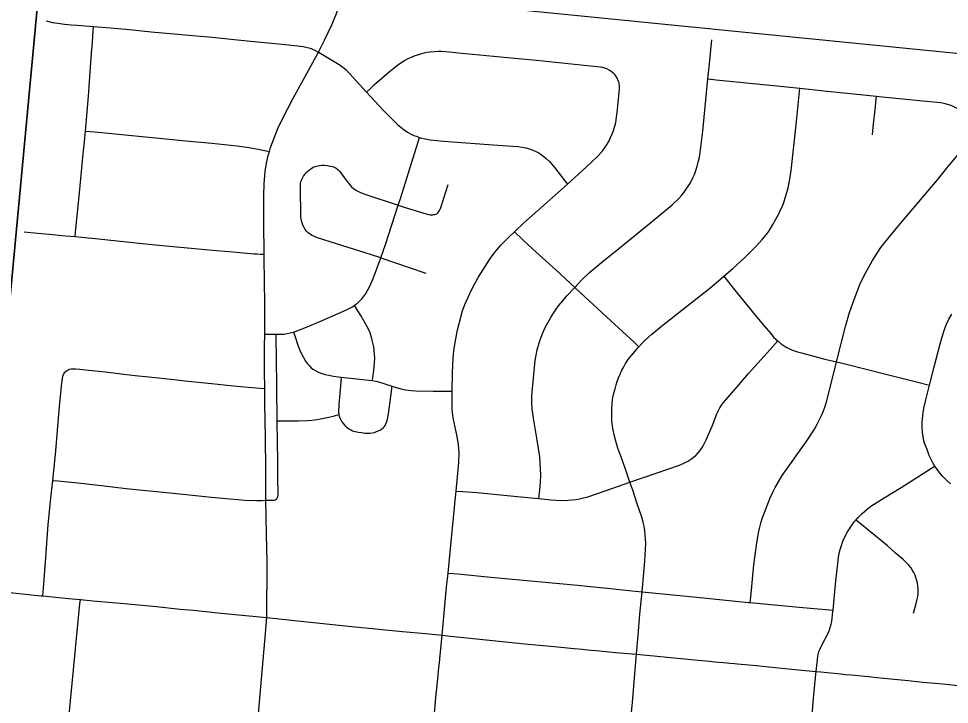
# Model space of a CAD drawing. Extents: x 0 to 34, y 0 to 22.
# Drawn here: x 4.974 to 5.726, y 19.753 to 20.306 of the extents above; entities that cross this region are included whole.
import ezdxf

# ---------------------------------------------------------------- set-up
doc = ezdxf.new("R2010")
doc.units = 0
for name, color, linetype in [('GM_X_City_Street', 7, 'Continuous'), ('GM_X_Corporation', 7, 'Continuous'), ('GM_X_County_Road', 7, 'Continuous')]:
    doc.layers.add(name, color=color, linetype=linetype)

msp = doc.modelspace()

# ---------------------------------------------------------------- linework, layer by layer
at = {"layer": 'GM_X_City_Street'}
for points in [[(4.9966, 20.30406), (5.00174, 20.30289), (5.00622, 20.30211), (5.01142, 20.30146), (5.01688, 20.30086), (5.02164, 20.30051), (5.03494, 20.29951), (5.04869, 20.29848), (5.06394, 20.29709), (5.08157, 20.29532), (5.10291, 20.29347), (5.11767, 20.29208), (5.12825, 20.29108), (5.14341, 20.28958), (5.16167, 20.28777), (5.18709, 20.28523), (5.19972, 20.28392), (5.20404, 20.28339), (5.20631, 20.28296), (5.20871, 20.2823), (5.21054, 20.28167), (5.21641, 20.2789)], [(5.02, 20.13), (5.02031, 20.13327), (5.0214, 20.14429), (5.02247, 20.15446), (5.02421, 20.17102), (5.02662, 20.19667), (5.02769, 20.20653), (5.02845, 20.21515), (5.02984, 20.23074), (5.0308, 20.24329), (5.03136, 20.25075), (5.03195, 20.25885), (5.03337, 20.27798), (5.03402, 20.28665), (5.03474, 20.2967), (5.03494, 20.29951)], [(5.39434, 19.91862), (5.39496, 19.92571), (5.39549, 19.93189), (5.39576, 19.93774), (5.39564, 19.94245), (5.39534, 19.9478), (5.39493, 19.95229), (5.39278, 19.96584), (5.38986, 19.98364), (5.38886, 19.99097), (5.38852, 19.99654), (5.38852, 20.00028), (5.38877, 20.00461), (5.39138, 20.02998), (5.39202, 20.03447), (5.39291, 20.03854), (5.39474, 20.04512), (5.39609, 20.04895), (5.39742, 20.05227), (5.39942, 20.05669), (5.40168, 20.06105), (5.40383, 20.06475), (5.40546, 20.06747), (5.40816, 20.07141), (5.41012, 20.07406), (5.41356, 20.07823), (5.4169, 20.08214), (5.42332, 20.089), (5.42878, 20.09485), (5.4355, 20.1013), (5.44639, 20.11053), (5.46145, 20.12253), (5.4845, 20.14143), (5.5018, 20.1556), (5.50719, 20.16074), (5.50939, 20.16316), (5.51146, 20.16574), (5.51379, 20.16906), (5.51604, 20.17256), (5.51754, 20.17514), (5.51854, 20.1773), (5.51978, 20.18021), (5.52094, 20.18343), (5.52203, 20.18678), (5.52287, 20.18998), (5.52377, 20.1941), (5.52441, 20.1979), (5.52645, 20.21517), (5.53073, 20.25718), (5.53198, 20.26954), (5.53393, 20.28868)], [(5.21641, 20.2789), (5.21972, 20.27694), (5.23326, 20.26891), (5.23587, 20.26704), (5.23879, 20.26454), (5.25532, 20.24655), (5.26867, 20.23199), (5.2801, 20.22052), (5.28281, 20.21822), (5.28568, 20.21609), (5.28829, 20.21437), (5.29126, 20.21275), (5.29349, 20.21171), (5.29532, 20.21098), (5.29805, 20.21003), (5.29948, 20.20952), (5.30251, 20.2088), (5.30667, 20.20817), (5.31184, 20.20754), (5.3172, 20.20712), (5.36112, 20.20384), (5.37737, 20.20268), (5.38088, 20.20227), (5.38388, 20.20164), (5.38651, 20.20095), (5.38878, 20.20012), (5.39133, 20.19901), (5.39413, 20.19749), (5.39639, 20.19605), (5.39866, 20.19432), (5.40047, 20.19284), (5.40302, 20.19041), (5.40718, 20.18555), (5.41525, 20.17501), (5.41726, 20.17238)], [(5.25532, 20.24655), (5.25948, 20.2505), (5.26173, 20.25263), (5.27338, 20.26292), (5.28021, 20.26832), (5.28292, 20.27019), (5.28593, 20.27206), (5.28893, 20.27364), (5.29149, 20.27484), (5.29455, 20.27603), (5.29733, 20.27696), (5.30067, 20.27798), (5.30395, 20.2787), (5.30657, 20.27912), (5.31012, 20.27946), (5.31302, 20.27959), (5.31571, 20.27958), (5.3222, 20.27912), (5.32933, 20.27837), (5.36337, 20.27516), (5.39231, 20.27226), (5.41802, 20.26968), (5.43606, 20.26787), (5.44144, 20.26734), (5.44375, 20.26697), (5.44549, 20.2666), (5.44723, 20.26611), (5.4489, 20.26556), (5.4508, 20.2647), (5.4523, 20.26373), (5.45417, 20.26212), (5.45557, 20.2607)], [(5.31618, 19.80832), (5.31982, 19.84705), (5.32098, 19.85852), (5.32325, 19.88107), (5.3273, 19.92252), (5.32751, 19.92474), (5.32961, 19.94786), (5.32992, 19.95586), (5.32949, 19.96194), (5.32838, 19.96859), (5.32521, 19.98385), (5.32458, 19.98804), (5.32439, 19.99134), (5.3243, 20.00197), (5.32433, 20.00519), (5.32452, 20.02001), (5.32502, 20.03186), (5.32556, 20.03782), (5.32638, 20.04303), (5.32858, 20.05469), (5.33122, 20.06499), (5.33278, 20.07001), (5.33459, 20.0751), (5.34005, 20.08703), (5.34537, 20.09693), (5.35098, 20.10595), (5.35428, 20.11099), (5.35752, 20.1155), (5.36045, 20.11926), (5.36361, 20.12302), (5.37066, 20.13016), (5.3745, 20.1338), (5.38198, 20.14089), (5.40056, 20.15739), (5.41726, 20.17238), (5.43247, 20.18604), (5.44189, 20.19496), (5.44588, 20.19959), (5.44775, 20.20205), (5.44934, 20.20461), (5.45099, 20.20739), (5.45219, 20.21001), (5.45361, 20.2134), (5.45442, 20.2157), (5.4555, 20.21904), (5.45625, 20.22197), (5.457, 20.22626), (5.45746, 20.23009), (5.4589, 20.24363), (5.45926, 20.24942), (5.45929, 20.25166), (5.45916, 20.25314), (5.45896, 20.25408), (5.45859, 20.25527), (5.45813, 20.25649), (5.45708, 20.25848), (5.45557, 20.2607)], [(5.53073, 20.25718), (5.53743, 20.25652), (5.59425, 20.25098), (5.60492, 20.24983), (5.62449, 20.24773), (5.6667, 20.24336), (5.67124, 20.24289), (5.70151, 20.23988), (5.7183, 20.23809), (5.72101, 20.23762), (5.72366, 20.23699), (5.72583, 20.23634), (5.7282, 20.23538), (5.73059, 20.23424), (5.73248, 20.23314), (5.73446, 20.23179), (5.73644, 20.23035), (5.73819, 20.22878), (5.74051, 20.22669), (5.75047, 20.21566)], [(5.47297, 19.79298), (5.47427, 19.80813), (5.47586, 19.82532), (5.47752, 19.84331), (5.47984, 19.86819), (5.48048, 19.88253), (5.48045, 19.8858), (5.48017, 19.88945), (5.47977, 19.8929), (5.47918, 19.89631), (5.47841, 19.89953), (5.47737, 19.90364), (5.47373, 19.91427), (5.46999, 19.92542), (5.46781, 19.93178), (5.46395, 19.94306), (5.46113, 19.95068), (5.45813, 19.95939), (5.4564, 19.96499), (5.45497, 19.97018), (5.45422, 19.97388), (5.45371, 19.97735), (5.45326, 19.98112), (5.45307, 19.98469), (5.4532, 19.9908), (5.45353, 19.99588), (5.45408, 20.00032), (5.45476, 20.0038), (5.45572, 20.00715), (5.45661, 20.01029), (5.45757, 20.01316), (5.45866, 20.016), (5.45975, 20.01891), (5.46131, 20.0222), (5.46276, 20.02498), (5.46428, 20.02754), (5.46645, 20.03072), (5.46889, 20.03405), (5.47191, 20.0377), (5.47447, 20.04064), (5.47497, 20.04118), (5.47718, 20.04357), (5.48007, 20.04635), (5.48544, 20.05122), (5.4931, 20.05765), (5.50977, 20.07078), (5.53224, 20.08847), (5.53913, 20.0942), (5.5436, 20.09801), (5.55083, 20.10418), (5.56012, 20.11293), (5.56969, 20.12242), (5.57461, 20.12782), (5.57769, 20.13151), (5.58001, 20.13479), (5.58302, 20.13964), (5.58554, 20.14415), (5.58759, 20.14791), (5.5891, 20.15105), (5.59053, 20.15413), (5.59183, 20.15741), (5.59313, 20.1613), (5.59436, 20.16547), (5.59532, 20.1693), (5.59645, 20.17476), (5.59783, 20.18341), (5.60191, 20.22012), (5.60437, 20.24434), (5.60492, 20.24983)], [(5.66338, 20.21223), (5.66404, 20.21842), (5.66581, 20.23504), (5.6667, 20.24336)], [(5.02845, 20.21515), (5.03227, 20.21483), (5.04159, 20.21405), (5.0632, 20.21195), (5.08534, 20.20972), (5.10943, 20.20741), (5.13038, 20.20533), (5.15073, 20.20318), (5.16021, 20.20194), (5.1678, 20.20065), (5.17299, 20.19954), (5.17682, 20.19872)], [(5.2808, 20.15544), (5.28252, 20.16078), (5.29423, 20.19789), (5.29692, 20.20645), (5.29805, 20.21003)], [(5.56485, 19.83478), (5.56528, 19.83912), (5.56785, 19.86515), (5.56987, 19.88117), (5.57148, 19.89097), (5.57232, 19.89451), (5.57345, 19.89879), (5.57486, 19.90337), (5.57676, 19.90881), (5.57896, 19.91439), (5.58093, 19.91918), (5.58278, 19.92314), (5.58503, 19.92755), (5.58771, 19.93222), (5.59072, 19.93716), (5.61003, 19.96451), (5.61662, 19.97459), (5.61889, 19.97863), (5.62055, 19.9819), (5.62232, 19.98572), (5.62393, 19.98954), (5.62531, 19.99325), (5.62631, 19.99674), (5.63213, 20.01889), (5.63435, 20.02901), (5.64175, 20.05746), (5.6449, 20.06883), (5.64858, 20.07938), (5.65392, 20.09263), (5.658, 20.10099), (5.66348, 20.11073), (5.67032, 20.1211), (5.67796, 20.13088), (5.68591, 20.14042), (5.70078, 20.15794), (5.71605, 20.17593), (5.72465, 20.18653), (5.73859, 20.20321)], [(5.20181, 20.17146), (5.20197, 20.17304), (5.20229, 20.17432), (5.20275, 20.17565), (5.20343, 20.17706), (5.20443, 20.17875), (5.20544, 20.18016), (5.20686, 20.18181), (5.20804, 20.183), (5.2096, 20.18423), (5.21096, 20.18514), (5.21229, 20.18592), (5.21375, 20.18656), (5.21585, 20.1872), (5.21749, 20.18747), (5.21923, 20.18761), (5.2211, 20.18761), (5.22307, 20.18747), (5.2248, 20.18724), (5.22627, 20.18692), (5.22745, 20.18665), (5.2285, 20.18628), (5.22951, 20.18583), (5.23074, 20.18519), (5.23211, 20.18409), (5.23321, 20.18309), (5.23458, 20.18149), (5.23718, 20.17765), (5.24029, 20.17332), (5.24166, 20.17167), (5.24309, 20.17025), (5.24481, 20.16884), (5.24668, 20.16756), (5.24864, 20.16646), (5.25038, 20.1656), (5.25462, 20.16388), (5.2808, 20.15544)], [(5.26676, 20.11283), (5.25928, 20.11517), (5.22148, 20.12707), (5.21498, 20.1294), (5.21275, 20.13034), (5.21092, 20.13121), (5.20905, 20.13244), (5.20786, 20.1334), (5.20681, 20.13441), (5.20571, 20.13582), (5.2048, 20.13737), (5.20389, 20.1392), (5.2032, 20.14102), (5.20275, 20.14263), (5.20249, 20.14402), (5.2022, 20.14642), (5.20211, 20.14888), (5.20187, 20.16716), (5.20181, 20.17146)], [(5.2808, 20.15544), (5.28637, 20.15361), (5.30329, 20.14827), (5.30529, 20.1478), (5.3066, 20.1476), (5.30759, 20.14757), (5.30863, 20.14763), (5.30954, 20.14773), (5.31046, 20.14797), (5.31117, 20.14824), (5.31211, 20.14878), (5.31279, 20.14929), (5.31356, 20.15016), (5.31402, 20.15098), (5.31478, 20.15277), (5.31535, 20.1543), (5.32113, 20.17206)], [(5.26676, 20.11283), (5.2705, 20.12351), (5.2808, 20.15544)], [(4.9791, 20.13376), (4.98993, 20.13278), (4.99905, 20.13196), (5.01233, 20.1307), (5.02, 20.13), (5.0253, 20.12951), (5.03906, 20.12811), (5.05412, 20.12654), (5.08212, 20.12362), (5.09636, 20.1223), (5.1081, 20.12122), (5.12218, 20.11993), (5.13407, 20.11887), (5.14769, 20.11765), (5.15595, 20.11691), (5.16419, 20.11618), (5.16687, 20.116), (5.16936, 20.11589), (5.17103, 20.11592), (5.17267, 20.11595)], [(5.3745, 20.1338), (5.38092, 20.12784), (5.38911, 20.12025), (5.40803, 20.1031), (5.42332, 20.089), (5.42772, 20.08494), (5.45245, 20.06217), (5.47114, 20.04475), (5.47497, 20.04118)], [(5.24564, 20.07461), (5.24789, 20.07636), (5.24997, 20.07833), (5.25133, 20.07976), (5.25296, 20.08183), (5.25429, 20.0836), (5.25595, 20.08639), (5.25737, 20.08887), (5.26016, 20.09499), (5.2619, 20.09958), (5.26496, 20.1077), (5.26676, 20.11283)], [(5.26676, 20.11283), (5.29032, 20.1049), (5.30308, 20.10062)], [(5.5436, 20.09801), (5.54726, 20.09336), (5.5511, 20.08846), (5.56879, 20.06661), (5.57581, 20.05829), (5.58112, 20.05201), (5.58392, 20.04873), (5.58576, 20.04685), (5.58705, 20.04579), (5.58969, 20.04362), (5.59141, 20.04243), (5.5939, 20.04088), (5.5959, 20.03981), (5.59891, 20.03849), (5.60299, 20.03711), (5.60632, 20.03612), (5.62495, 20.03123), (5.63435, 20.02901), (5.64247, 20.0271), (5.67316, 20.01932), (5.69902, 20.01272), (5.70938, 20.01007)], [(5.19625, 20.05297), (5.2067, 20.05688), (5.21929, 20.06223), (5.23673, 20.06982), (5.24017, 20.0714), (5.24401, 20.07347), (5.24564, 20.07461)], [(5.25987, 20.01386), (5.26025, 20.01602), (5.26111, 20.02206), (5.26172, 20.02818), (5.26184, 20.03156), (5.26173, 20.03493), (5.26139, 20.03822), (5.26102, 20.04103), (5.26044, 20.04437), (5.25959, 20.04763), (5.25802, 20.05225), (5.2567, 20.05534), (5.25512, 20.05835), (5.25059, 20.06646), (5.2483, 20.07016), (5.24564, 20.07461)], [(5.72634, 19.93047), (5.72309, 19.93348), (5.72035, 19.93637), (5.71828, 19.93865), (5.71678, 19.94062), (5.71534, 19.94268), (5.71374, 19.94491), (5.71257, 19.94702), (5.71112, 19.94973), (5.70933, 19.95351), (5.70754, 19.95813), (5.70552, 19.96337), (5.7047, 19.96636), (5.70428, 19.96868), (5.70382, 19.97181), (5.70361, 19.97562), (5.7036, 19.97979), (5.70374, 19.98307), (5.70427, 19.98802), (5.7048, 19.99168), (5.70639, 19.99818), (5.70908, 20.00896), (5.70938, 20.01007), (5.71337, 20.025), (5.71818, 20.04348), (5.7191, 20.04724), (5.72011, 20.05066), (5.72093, 20.0534), (5.72213, 20.05658), (5.72333, 20.05942), (5.72521, 20.06327), (5.72762, 20.0675)], [(5.18229, 20.05125), (5.1861, 20.05124), (5.18846, 20.0514), (5.19114, 20.05179), (5.1937, 20.05235), (5.19625, 20.05297)], [(5.19625, 20.05297), (5.19726, 20.04999), (5.20015, 20.0415), (5.20198, 20.03696), (5.20399, 20.03301), (5.20605, 20.02945), (5.20758, 20.02747), (5.20882, 20.0261), (5.21041, 20.02452), (5.212, 20.02317), (5.21354, 20.02222), (5.21527, 20.02129), (5.21713, 20.02033), (5.21928, 20.0196), (5.22191, 20.0188), (5.22469, 20.01816), (5.22863, 20.01745), (5.23267, 20.01688), (5.23468, 20.01666), (5.25695, 20.01425), (5.25987, 20.01386), (5.26266, 20.01329), (5.26672, 20.01234), (5.27249, 20.01048), (5.27583, 20.00937), (5.2782, 20.00858), (5.28292, 20.00728), (5.28658, 20.00647), (5.29111, 20.00579), (5.2949, 20.0056), (5.3091, 20.00538), (5.31905, 20.00525), (5.32433, 20.00519)], [(5.17305, 20.05128), (5.17486, 20.05127), (5.18229, 20.05125)], [(5.1831, 19.98149), (5.18275, 20.00852), (5.1825, 20.03211), (5.18233, 20.0477), (5.18229, 20.05125)], [(5.32751, 19.92474), (5.33286, 19.92435), (5.3446, 19.9235), (5.37666, 19.92036), (5.39434, 19.91862), (5.40387, 19.91768), (5.41261, 19.9172), (5.41775, 19.91734), (5.42076, 19.91749), (5.42399, 19.91777), (5.427, 19.91831), (5.43032, 19.9191), (5.43371, 19.92), (5.44785, 19.92486), (5.46781, 19.93178), (5.48888, 19.93908), (5.50769, 19.94563), (5.5102, 19.94672), (5.5123, 19.94777), (5.51446, 19.94891), (5.51615, 19.94988), (5.51778, 19.95097), (5.51918, 19.95196), (5.52087, 19.95352), (5.52271, 19.95545), (5.5243, 19.95733), (5.52594, 19.95975), (5.52705, 19.96172), (5.52938, 19.96602), (5.53406, 19.97707), (5.53787, 19.98689), (5.53909, 19.98966), (5.54021, 19.99177), (5.54176, 19.99413), (5.54333, 19.99621), (5.55421, 20.00887), (5.56355, 20.01967), (5.58098, 20.03903), (5.58705, 20.04579)], [(5.01274, 20.02153), (5.01439, 20.02249), (5.01568, 20.02299), (5.01683, 20.02322), (5.01803, 20.02338), (5.02031, 20.02332), (5.02376, 20.02304), (5.03128, 20.02218), (5.04181, 20.02103), (5.05309, 20.01979), (5.0595, 20.01907), (5.06859, 20.01804), (5.07962, 20.01684), (5.08698, 20.01604), (5.09722, 20.01492), (5.11121, 20.01346), (5.13024, 20.01147), (5.15057, 20.00942), (5.16943, 20.00785), (5.17314, 20.00754)], [(4.99406, 19.84004), (4.9948, 19.84978), (4.99614, 19.86764), (4.99837, 19.89735), (5.00028, 19.91648), (5.00203, 19.93327), (5.0042, 19.95415), (5.00551, 19.97014), (5.00614, 19.97712), (5.007, 19.98659), (5.00786, 19.99577), (5.00939, 20.01188), (5.00989, 20.01564), (5.01026, 20.01735), (5.01053, 20.01827), (5.0109, 20.01909), (5.01131, 20.01983), (5.01191, 20.02065), (5.01274, 20.02153)], [(5.23468, 20.01666), (5.23412, 20.00955), (5.23296, 19.99467), (5.23267, 19.98837), (5.23291, 19.98636)], [(5.23291, 19.98636), (5.23315, 19.985), (5.23357, 19.98385), (5.23418, 19.98262), (5.23532, 19.98067), (5.23663, 19.97887), (5.23772, 19.97757), (5.2388, 19.97642), (5.2398, 19.97563), (5.24093, 19.97484), (5.24247, 19.97402), (5.24391, 19.97342), (5.24598, 19.97278), (5.24884, 19.97216), (5.2511, 19.97184), (5.25392, 19.97153), (5.25594, 19.97139), (5.25798, 19.97148), (5.26001, 19.97176), (5.26156, 19.97206), (5.26333, 19.97263), (5.26465, 19.97317), (5.26623, 19.97392), (5.26758, 19.9748), (5.26863, 19.97568), (5.2695, 19.97659), (5.27015, 19.97757), (5.27085, 19.97891), (5.27154, 19.9808), (5.2724, 19.98384), (5.27327, 19.98885), (5.2748, 20.0011), (5.27583, 20.00937)], [(5.1831, 19.98149), (5.186, 19.98149), (5.20034, 19.98149), (5.20744, 19.98169), (5.21119, 19.98188), (5.21552, 19.98248), (5.22479, 19.98436), (5.22941, 19.98551), (5.23291, 19.98636)], [(5.17407, 19.91725), (5.17921, 19.91731), (5.18006, 19.91732), (5.18075, 19.9174), (5.18162, 19.91763), (5.18241, 19.91805), (5.18291, 19.91852), (5.18344, 19.91938), (5.18365, 19.92022), (5.18379, 19.92141), (5.18385, 19.9223), (5.18383, 19.92602), (5.18374, 19.93227), (5.18355, 19.94476), (5.1833, 19.96839), (5.18321, 19.97713), (5.1831, 19.98149)], [(5.61806, 19.77909), (5.61907, 19.78863), (5.61946, 19.79163), (5.61984, 19.7938), (5.62024, 19.79514), (5.62066, 19.79624), (5.62124, 19.79745), (5.62348, 19.802), (5.6268, 19.80845), (5.62839, 19.8119), (5.62934, 19.81466), (5.63017, 19.81726), (5.63057, 19.81936), (5.63151, 19.82743), (5.63162, 19.82867), (5.63356, 19.84947), (5.63601, 19.87103), (5.63671, 19.87458), (5.63746, 19.8775), (5.63837, 19.88078), (5.63935, 19.88353), (5.64046, 19.88613), (5.64164, 19.88858), (5.6429, 19.89102), (5.64428, 19.89331), (5.64703, 19.89749), (5.64881, 19.89981), (5.65002, 19.90124), (5.65194, 19.90333), (5.65512, 19.90661), (5.65921, 19.91018), (5.66221, 19.91243), (5.66435, 19.91398), (5.67283, 19.91913), (5.68657, 19.92767), (5.69623, 19.93368), (5.71099, 19.94314), (5.71374, 19.94491)], [(5.00203, 19.93327), (5.00623, 19.93286), (5.01994, 19.93152), (5.04147, 19.92911), (5.06118, 19.92682), (5.10185, 19.92277), (5.13007, 19.9199), (5.1448, 19.91842), (5.15165, 19.91783), (5.15681, 19.91746), (5.16639, 19.91702), (5.17132, 19.91717), (5.17407, 19.91725)], [(5.69645, 19.82624), (5.69889, 19.83517), (5.69953, 19.83742), (5.69999, 19.83951), (5.70025, 19.8416), (5.7004, 19.84407), (5.70034, 19.84618), (5.70013, 19.84814), (5.69977, 19.85037), (5.69935, 19.85238), (5.69858, 19.85498), (5.69784, 19.8569), (5.69691, 19.85888), (5.69558, 19.86123), (5.69429, 19.86307), (5.69254, 19.86521), (5.69067, 19.86716), (5.68846, 19.86929), (5.68182, 19.87497), (5.6753, 19.88073), (5.66382, 19.89028), (5.65455, 19.89764), (5.65002, 19.90124)], [(5.32098, 19.85852), (5.32892, 19.85778), (5.35553, 19.85529), (5.42545, 19.84865), (5.45207, 19.84602), (5.46937, 19.8441), (5.47752, 19.84331), (5.52442, 19.83873), (5.56339, 19.83491), (5.56485, 19.83478), (5.58134, 19.83327), (5.60733, 19.83082), (5.62591, 19.82917), (5.63162, 19.82867)], [(4.98656, 19.43871), (4.98799, 19.45217), (4.98968, 19.46853), (4.99137, 19.48368), (4.99187, 19.48948), (4.99322, 19.50611), (4.99426, 19.51724), (4.99611, 19.53697), (4.9974, 19.55052), (4.99875, 19.56475), (5.00054, 19.58184), (5.00307, 19.60956), (5.00603, 19.63935), (5.00835, 19.66856), (5.01139, 19.7037), (5.01504, 19.74158), (5.02397, 19.83369), (5.0243, 19.83716)], [(5.14248, 19.46928), (5.14471, 19.49274), (5.14916, 19.53941), (5.15181, 19.57147), (5.15548, 19.61264), (5.15868, 19.64525), (5.16151, 19.6734), (5.16447, 19.70432), (5.16789, 19.74208), (5.17059, 19.77291), (5.17328, 19.80369), (5.17477, 19.82258)], [(5.30945, 19.73974), (5.31153, 19.76073), (5.3129, 19.77557), (5.3133, 19.77988), (5.31403, 19.78604), (5.31466, 19.79222), (5.3159, 19.80533), (5.31618, 19.80832)], [(5.4356, 19.44659), (5.43814, 19.44872), (5.43919, 19.45005), (5.44002, 19.45153), (5.44095, 19.45435), (5.44172, 19.45786), (5.44226, 19.46272), (5.44264, 19.46824), (5.44426, 19.48542), (5.44502, 19.49344), (5.44679, 19.5157), (5.44863, 19.53469), (5.45325, 19.57752), (5.45549, 19.60269), (5.46178, 19.67265), (5.46428, 19.69815), (5.4667, 19.7229), (5.46972, 19.75406), (5.47275, 19.79035), (5.47297, 19.79298)], [(5.59606, 19.43705), (5.59889, 19.4665), (5.60022, 19.48143), (5.60205, 19.50192), (5.60717, 19.55817), (5.60979, 19.58472), (5.61284, 19.62122), (5.61454, 19.63911), (5.61565, 19.65087), (5.616, 19.65713), (5.61587, 19.66155), (5.6153, 19.66596), (5.61437, 19.66966), (5.61172, 19.67669), (5.61024, 19.6813), (5.60967, 19.68425), (5.60936, 19.68718), (5.60936, 19.69038), (5.61037, 19.70061), (5.612, 19.71698), (5.61441, 19.74128), (5.61628, 19.76025), (5.61786, 19.77694), (5.61806, 19.77909)]]:
    msp.add_lwpolyline(points, dxfattribs=at)
at = {"layer": 'GM_X_Corporation'}
for points in [[(6.05195, 21.10587), (5.06523, 21.10587), (4.99301, 20.3518), (5.98271, 20.25288)], [(4.99301, 20.3518), (4.89829, 19.34286), (3.89386, 19.44341), (3.99095, 20.45499)], [(5.98271, 20.25288), (5.88653, 19.24719), (4.89829, 19.34286), (4.99301, 20.3518)]]:
    msp.add_lwpolyline(points, close=True, dxfattribs=at)
at = {"layer": 'GM_X_County_Road'}
msp.add_line((5.17477, 19.82258), (5.19962, 19.82001), dxfattribs=at)
for points in [[(5.21641, 20.2789), (5.2169, 20.27979), (5.22142, 20.28861), (5.22714, 20.30098), (5.23093, 20.31012), (5.23407, 20.31884), (5.23617, 20.32594), (5.2383, 20.33496), (5.24011, 20.34469), (5.2425, 20.36063), (5.24347, 20.36801), (5.24561, 20.38464), (5.25085, 20.43936), (5.25299, 20.45859), (5.2548, 20.47585), (5.25644, 20.49032), (5.25808, 20.50676), (5.26039, 20.52879), (5.26205, 20.54491)], [(5.17682, 20.19872), (5.17784, 20.20203), (5.18084, 20.21024), (5.18374, 20.21716), (5.18744, 20.22508), (5.19614, 20.24158), (5.20558, 20.25909), (5.21641, 20.2789)], [(5.17267, 20.11595), (5.17238, 20.14078), (5.17226, 20.16317), (5.17265, 20.17252), (5.17348, 20.18248), (5.17443, 20.1893), (5.17581, 20.19544), (5.17682, 20.19872)], [(5.17305, 20.05128), (5.17313, 20.06441), (5.1732, 20.07745), (5.17302, 20.09234), (5.17269, 20.11406), (5.17267, 20.11595)], [(5.17314, 20.00754), (5.173, 20.02155), (5.17298, 20.04144), (5.17305, 20.05128)], [(5.17407, 19.91725), (5.17399, 19.92214), (5.17392, 19.94202), (5.17364, 19.9681), (5.17327, 19.99483), (5.17314, 20.00754)], [(5.17477, 19.82258), (5.17493, 19.86748), (5.17453, 19.88983), (5.17407, 19.91725)], [(4.94703, 19.8447), (4.9726, 19.84237), (4.99237, 19.8402), (4.99406, 19.84004)], [(4.99406, 19.84004), (5.01463, 19.83805), (5.0243, 19.83716)], [(5.0243, 19.83716), (5.03443, 19.83624), (5.05671, 19.83415), (5.08579, 19.83147), (5.10497, 19.82952), (5.11548, 19.82851), (5.13774, 19.8262), (5.17477, 19.82258)], [(5.19962, 19.82001), (5.24335, 19.81547), (5.28415, 19.81142), (5.30271, 19.8097), (5.31618, 19.80832)], [(5.31618, 19.80832), (5.32064, 19.80786), (5.38308, 19.80152), (5.40658, 19.79929), (5.42265, 19.79771), (5.42945, 19.79705), (5.4313, 19.79687), (5.43624, 19.79643), (5.44055, 19.79603), (5.45599, 19.7945), (5.47297, 19.79298)], [(5.47297, 19.79298), (5.49806, 19.79073), (5.51723, 19.78889), (5.53205, 19.78743), (5.53636, 19.787), (5.53943, 19.78669), (5.54612, 19.786), (5.54848, 19.78577), (5.55215, 19.78544), (5.5546, 19.78523), (5.56999, 19.78384), (5.57988, 19.78287), (5.6009, 19.78077), (5.61806, 19.77909)], [(5.61806, 19.77909), (5.62193, 19.77872), (5.62997, 19.77795), (5.63553, 19.77742), (5.64171, 19.7768), (5.64664, 19.77631), (5.66271, 19.77468), (5.66702, 19.77424), (5.67815, 19.77315), (5.69236, 19.77175), (5.69915, 19.77107), (5.70405, 19.77061), (5.72011, 19.76902), (5.72999, 19.76808), (5.74732, 19.76656), (5.7634, 19.76505), (5.77389, 19.76404), (5.78996, 19.7626), (5.79552, 19.7621), (5.80527, 19.76118)]]:
    msp.add_lwpolyline(points, dxfattribs=at)

doc.saveas('drawing.dxf')
